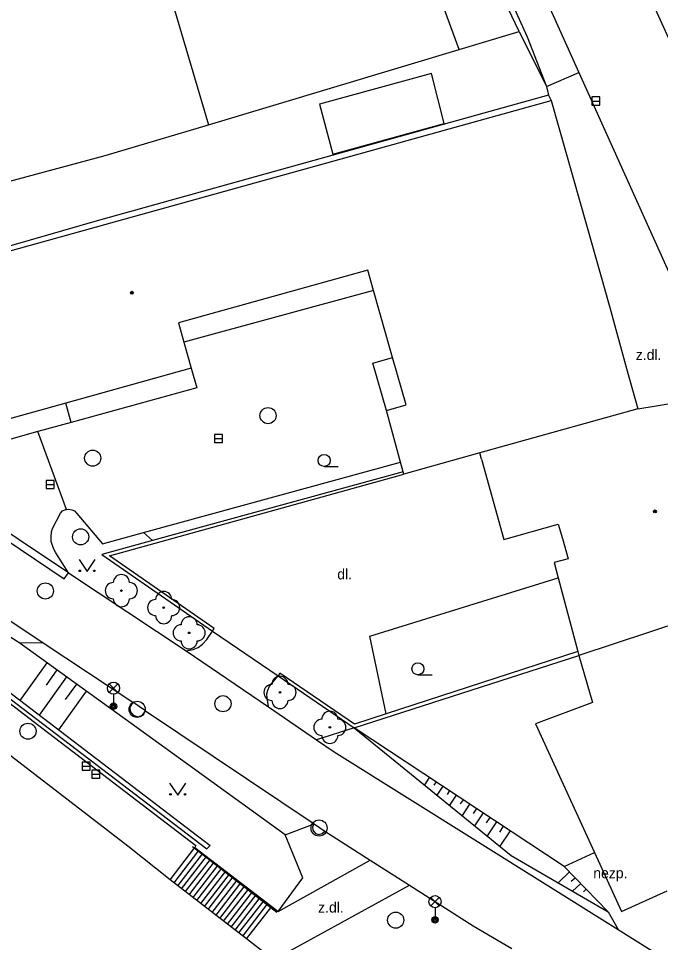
# Model space of a CAD drawing. Extents: x -596229 to -595156, y -1161237 to -1159376.
# Drawn here: x -595396.8 to -595356.9, y -1160394.1 to -1160336.7 of the extents above; entities that cross this region are included whole.
import ezdxf

# ---------------------------------------------------------------- set-up
doc = ezdxf.new("R2010")
doc.units = 0
for name, color, linetype in [('Level 22', 7, 'Continuous'), ('Level 27', 7, 'Continuous'), ('Level 33', 7, 'Continuous'), ('Level 36', 7, 'Continuous'), ('Level 39', 7, 'Continuous'), ('Specificka linie pasportu komunikaci', 7, 'Continuous'), ('TM - budovy zdene_ betonove - VP', 7, 'Continuous'), ('TM - chodniky - VP', 7, 'Continuous'), ('TM - dolni hrana svahu', 7, 'Continuous'), ('TM - horni hrana svahu', 7, 'Continuous'), ('TM - komunikace - VP', 7, 'Continuous'), ('TM - letecke snimky - pomocna linie', 7, 'Continuous'), ('TM - plot drateny_ kovovy - VP', 7, 'Continuous'), ('TM - pomocna konstrukcni linie', 7, 'Continuous'), ('TM - popis povrchu', 7, 'Continuous'), ('TM - rozhrani ploch obecne - VP', 7, 'Continuous'), ('TM - schody - VP', 7, 'Continuous'), ('TM - srafovani', 7, 'Continuous'), ('TM - vjezd na pozemek', 7, 'Continuous'), ('TM - zabradli - VP', 7, 'Continuous'), ('TM - zed operna - VP', 7, 'Continuous')]:
    doc.layers.add(name, color=color, linetype=linetype)

msp = doc.modelspace()

# ---------------------------------------------------------------- linework, layer by layer
at = {"layer": 'Level 22'}
for centre in [(-595390.38, -1160372.27), (-595387.75, -1160373.32), (-595386.17, -1160374.89), (-595380.53, -1160378.59), (-595377.43, -1160380.76)]:
    msp.add_circle(centre, 0.05, dxfattribs=at)
for centre, start, end in [((-595390.38, -1160371.77), 0, 180), ((-595390.88, -1160372.27), 90, 270), ((-595389.88, -1160372.27), 270, 90), ((-595387.75, -1160372.82), 0, 180), ((-595390.38, -1160372.77), 180, 0), ((-595388.25, -1160373.32), 90, 270), ((-595387.25, -1160373.32), 270, 90), ((-595387.75, -1160373.82), 180, 0), ((-595386.17, -1160374.39), 0, 180), ((-595386.67, -1160374.89), 90, 270), ((-595385.67, -1160374.89), 270, 90), ((-595386.17, -1160375.39), 180, 0), ((-595380.53, -1160378.09), 0, 180), ((-595381.03, -1160378.59), 90, 270), ((-595380.03, -1160378.59), 270, 90), ((-595380.53, -1160379.09), 180, 0), ((-595377.43, -1160380.26), 0, 180), ((-595377.93, -1160380.76), 90, 270), ((-595376.93, -1160380.76), 270, 90), ((-595377.43, -1160381.26), 180, 0)]:
    msp.add_arc(centre, 0.5, start, end, dxfattribs=at)
at = {"layer": 'Level 27'}
for p, q in [((-595361.16, -1160341.86), (-595360.66, -1160341.86)), ((-595384.59, -1160362.82), (-595384.09, -1160362.82)), ((-595395.06, -1160365.67), (-595394.56, -1160365.67)), ((-595392.82, -1160383.17), (-595392.32, -1160383.17)), ((-595392.22, -1160383.66), (-595391.72, -1160383.66))]:
    msp.add_line(p, q, dxfattribs=at)
for points in [[(-595361.16, -1160342.11), (-595360.66, -1160342.11), (-595360.66, -1160341.61), (-595361.16, -1160341.61)], [(-595384.59, -1160363.07), (-595384.09, -1160363.07), (-595384.09, -1160362.57), (-595384.59, -1160362.57)], [(-595395.06, -1160365.92), (-595394.56, -1160365.92), (-595394.56, -1160365.42), (-595395.06, -1160365.42)], [(-595392.82, -1160383.42), (-595392.32, -1160383.42), (-595392.32, -1160382.92), (-595392.82, -1160382.92)], [(-595392.22, -1160383.91), (-595391.72, -1160383.91), (-595391.72, -1160383.41), (-595392.22, -1160383.41)]]:
    msp.add_lwpolyline(points, close=True, dxfattribs=at)
for centre in [(-595381.27, -1160361.4), (-595392.16, -1160364.04), (-595392.91, -1160368.93), (-595395.1, -1160372.29), (-595384.07, -1160379.29), (-595389.4, -1160379.64), (-595396.18, -1160381), (-595378.1, -1160387.01), (-595373.34, -1160392.73)]:
    msp.add_circle(centre, 0.5, dxfattribs=at)
at = {"layer": 'Level 33'}
for p, q in [((-595391.135, -1160378.59), (-595390.605, -1160378.06)), ((-595391.135, -1160378.06), (-595390.605, -1160378.59)), ((-595390.87, -1160378.7), (-595390.87, -1160379.45)), ((-595371.165, -1160391.85), (-595370.635, -1160391.32)), ((-595371.165, -1160391.32), (-595370.635, -1160391.85)), ((-595370.9, -1160391.96), (-595370.9, -1160392.71))]:
    msp.add_line(p, q, dxfattribs=at)
for centre, radius in [((-595390.87, -1160378.325), 0.375), ((-595390.87, -1160379.45), 0.2), ((-595390.87, -1160379.45), 0.145), ((-595390.87, -1160379.45), 0.0876), ((-595370.9, -1160391.585), 0.375), ((-595370.9, -1160392.71), 0.2), ((-595370.9, -1160392.71), 0.145), ((-595370.9, -1160392.71), 0.0876)]:
    msp.add_circle(centre, radius, dxfattribs=at)
at = {"layer": 'Level 36'}
for p, q in [((-595377.78, -1160364.555), (-595376.905, -1160364.555)), ((-595371.96, -1160377.495), (-595371.085, -1160377.495))]:
    msp.add_line(p, q, dxfattribs=at)
for points in [[(-595393.01, -1160370.34), (-595392.51, -1160371.09), (-595392.01, -1160370.34)], [(-595387.38, -1160384.22), (-595386.88, -1160384.97), (-595386.38, -1160384.22)]]:
    msp.add_lwpolyline(points, dxfattribs=at)
for centre, radius in [((-595377.78, -1160364.18), 0.375), ((-595392.96, -1160371.04), 0.05), ((-595392.061, -1160371.04), 0.05), ((-595371.96, -1160377.12), 0.375), ((-595387.33, -1160384.92), 0.05), ((-595386.431, -1160384.92), 0.05)]:
    msp.add_circle(centre, radius, dxfattribs=at)
at = {"layer": 'Level 39'}
for centre, radius in [((-595389.73, -1160353.77), 0.09), ((-595389.73, -1160353.77), 0.0398), ((-595357.24, -1160367.35), 0.09), ((-595357.24, -1160367.35), 0.0398)]:
    msp.add_circle(centre, radius, dxfattribs=at)
at = {"layer": 'Specificka linie pasportu komunikaci'}
for points in [[(-595415.85, -1160356.84), (-595403.11, -1160365.37), (-595393.93, -1160371.53), (-595393.67, -1160371.16)], [(-595393.67, -1160371.16), (-595402.88, -1160365.02), (-595415.62, -1160356.48)], [(-595393.49, -1160361.82), (-595393.83, -1160360.62)], [(-595393.78, -1160367.22), (-595395.56, -1160362.39)], [(-595388.44, -1160369.16), (-595389.01, -1160368.66)], [(-595396.75, -1160375.49), (-595395.23, -1160375.5)], [(-595388.89, -1160379.73), (-595389.67, -1160379.2)], [(-595380.2, -1160387.44), (-595378.41, -1160386.76)], [(-595378.41, -1160386.76), (-595377.75, -1160387.21)], [(-595360.14, -1160392.22), (-595359.52, -1160393.31)]]:
    msp.add_lwpolyline(points, dxfattribs=at)
at = {"layer": 'TM - budovy zdene_ betonove - VP'}
for points in [[(-595400.88, -1160352.16), (-595363.69, -1160341.83)], [(-595363.69, -1160341.83), (-595361.46, -1160349.64)], [(-595361.46, -1160349.64), (-595360.05, -1160354.69)], [(-595375.08, -1160352.36), (-595386.83, -1160355.63)], [(-595374.72, -1160353.63), (-595375.08, -1160352.36)], [(-595373.53, -1160357.79), (-595374.72, -1160353.63)], [(-595360.05, -1160354.69), (-595359, -1160358.48)], [(-595386.83, -1160355.63), (-595386.49, -1160356.83)], [(-595386.49, -1160356.83), (-595386.04, -1160358.46)], [(-595372.7, -1160360.73), (-595373.53, -1160357.79)], [(-595386.04, -1160358.46), (-595393.83, -1160360.62)], [(-595359, -1160358.48), (-595358.3, -1160360.98)], [(-595393.83, -1160360.62), (-595398.24, -1160361.84)], [(-595373.92, -1160361.08), (-595372.7, -1160360.73)], [(-595358.3, -1160360.98), (-595368.12, -1160363.72)], [(-595358.3, -1160360.98), (-595355.91, -1160360.58)], [(-595373.04, -1160364.29), (-595373.92, -1160361.08)], [(-595368.12, -1160363.72), (-595372.84, -1160365.03)], [(-595368.02, -1160364.1), (-595368.12, -1160363.72)], [(-595372.88, -1160364.88), (-595373.04, -1160364.29)], [(-595368.02, -1160364.1), (-595366.63, -1160369.1)], [(-595372.84, -1160365.03), (-595372.88, -1160364.88)], [(-595366.63, -1160369.1), (-595363.24, -1160368.14)], [(-595363.24, -1160368.14), (-595362.99, -1160369.02)], [(-595362.99, -1160369.02), (-595362.63, -1160370.3)], [(-595362.63, -1160370.3), (-595363.5, -1160370.52)], [(-595363.5, -1160370.52), (-595363.24, -1160371.48)], [(-595363.24, -1160371.48), (-595362.03, -1160376.04)], [(-595350.96, -1160372.66), (-595351.87, -1160372.96), (-595355.38, -1160374.12), (-595361.96, -1160376.29)], [(-595362.03, -1160376.04), (-595361.96, -1160376.29)], [(-595389.97, -1160388.13), (-595402.54, -1160378.46)], [(-595387.35, -1160390.23), (-595389.97, -1160388.13)], [(-595382.61, -1160393.9), (-595387.35, -1160390.23)], [(-595380.94, -1160395.19), (-595382.61, -1160393.9)]]:
    msp.add_lwpolyline(points, dxfattribs=at)
at = {"layer": 'TM - chodniky - VP'}
for points in [[(-595383.63, -1160297.43), (-595382.44, -1160299.82), (-595370.23, -1160326.69), (-595365.18, -1160337.88), (-595363.98, -1160340.95)], [(-595414.31, -1160365.25), (-595413.57, -1160366.76), (-595402.82, -1160375.05), (-595394.88, -1160381.11), (-595385.76, -1160388.09), (-595385.82, -1160388.22)], [(-595385.82, -1160388.22), (-595381.04, -1160391.88)], [(-595380.64, -1160392.19), (-595374.93, -1160389.01)], [(-595380.94, -1160395.19), (-595372.48, -1160390.57)], [(-595381.04, -1160391.88), (-595380.64, -1160392.19)]]:
    msp.add_lwpolyline(points, dxfattribs=at)
at = {"layer": 'TM - dolni hrana svahu'}
msp.add_lwpolyline([(-595375.92, -1160380.78), (-595366.17, -1160388.71), (-595360.14, -1160392.22)], dxfattribs=at)
at = {"layer": 'TM - horni hrana svahu'}
for points in [[(-595396.75, -1160375.49), (-595396.85, -1160375.42), (-595405.95, -1160369.63), (-595410.74, -1160366.1), (-595414.31, -1160365.25)], [(-595380.2, -1160387.44), (-595389.78, -1160380.51), (-595396.75, -1160375.49)], [(-595380.64, -1160392.19), (-595379.1, -1160390.11), (-595380.2, -1160387.44)], [(-595362.88, -1160389.4), (-595360.14, -1160392.22)]]:
    msp.add_lwpolyline(points, dxfattribs=at)
at = {"layer": 'TM - komunikace - VP'}
for points in [[(-595381.82, -1160296.64), (-595377.33, -1160306.8), (-595371.35, -1160319.27), (-595363.57, -1160336.54), (-595361.97, -1160340.09)], [(-595367.2, -1160314.1), (-595364.76, -1160319.39), (-595357.93, -1160334.56), (-595355.6, -1160339.73)], [(-595361.97, -1160340.09), (-595355.45, -1160354.55), (-595353.13, -1160359.7)], [(-595418.15, -1160360.24), (-595395.23, -1160375.5)], [(-595389.01, -1160368.66), (-595373.04, -1160364.29)], [(-595394.16, -1160367.46), (-595394.04, -1160367.32), (-595393.85, -1160367.23), (-595393.78, -1160367.22)], [(-595393.78, -1160367.22), (-595393.64, -1160367.21), (-595393.46, -1160367.24), (-595393.29, -1160367.32), (-595393.14, -1160367.48)], [(-595394.66, -1160368.4), (-595394.16, -1160367.46)], [(-595393.14, -1160367.48), (-595391.55, -1160369.36)], [(-595394.45, -1160369.92), (-595394.58, -1160369.69), (-595394.66, -1160369.47), (-595394.73, -1160369.21), (-595394.74, -1160368.92), (-595394.72, -1160368.62), (-595394.66, -1160368.4)], [(-595391.55, -1160369.36), (-595389.01, -1160368.66)], [(-595393.67, -1160371.16), (-595394.45, -1160369.92)], [(-595393.67, -1160371.16), (-595386.35, -1160376)], [(-595395.23, -1160375.5), (-595389.67, -1160379.2)], [(-595386.35, -1160376), (-595381.25, -1160379.48)], [(-595389.67, -1160379.2), (-595389.86, -1160379.5), (-595389.84, -1160379.78), (-595389.65, -1160380.01), (-595389.34, -1160380.1), (-595389.07, -1160380), (-595388.89, -1160379.73)], [(-595388.89, -1160379.73), (-595378.41, -1160386.76)], [(-595381.25, -1160379.48), (-595378.25, -1160381.53)], [(-595378.25, -1160381.53), (-595377.17, -1160382.27)], [(-595377.17, -1160382.27), (-595359.52, -1160393.31)], [(-595378.41, -1160386.76), (-595378.5, -1160386.94), (-595378.48, -1160387.15), (-595378.33, -1160387.35), (-595378.11, -1160387.42), (-595377.9, -1160387.36), (-595377.75, -1160387.21)], [(-595377.75, -1160387.21), (-595374.93, -1160389.01)], [(-595374.93, -1160389.01), (-595372.48, -1160390.57)], [(-595372.48, -1160390.57), (-595368.53, -1160393.09), (-595366.12, -1160394.5)], [(-595359.52, -1160393.31), (-595356.68, -1160395.09)]]:
    msp.add_lwpolyline(points, dxfattribs=at)
at = {"layer": 'TM - letecke snimky - pomocna linie'}
for points in [[(-595395.43, -1160307.97), (-595384.96, -1160343.33)], [(-595369.39, -1160338.66), (-595365.67, -1160337.55)], [(-595373.94, -1160379.92), (-595374.94, -1160375.09), (-595363.24, -1160371.48)], [(-595361.96, -1160376.29), (-595361.12, -1160379.22), (-595364.66, -1160380.55), (-595360.99, -1160388.54)], [(-595360.99, -1160388.54), (-595359.31, -1160392.19), (-595356.49, -1160390.92)]]:
    msp.add_lwpolyline(points, dxfattribs=at)
at = {"layer": 'TM - plot drateny_ kovovy - VP'}
for points in [[(-595365.67, -1160337.55), (-595370.77, -1160326.89)], [(-595365.67, -1160337.55), (-595363.98, -1160340.95)], [(-595363.98, -1160340.95), (-595363.85, -1160341.49)], [(-595363.85, -1160341.49), (-595363.69, -1160341.83)], [(-595362.88, -1160389.4), (-595375.92, -1160380.78)]]:
    msp.add_lwpolyline(points, dxfattribs=at)
at = {"layer": 'TM - pomocna konstrukcni linie'}
for points in [[(-595402.34, -1160374.77), (-595402.54, -1160375), (-595385.07, -1160388.31), (-595384.87, -1160388.09)], [(-595375.92, -1160380.78), (-595378.25, -1160381.53)]]:
    msp.add_lwpolyline(points, dxfattribs=at)
at = {"layer": 'TM - rozhrani ploch obecne - VP'}
for points in [[(-595369.39, -1160338.66), (-595376.73, -1160318.69), (-595381.64, -1160304.12)], [(-595384.96, -1160343.33), (-595369.39, -1160338.66)], [(-595371.12, -1160340.15), (-595378.07, -1160342.05), (-595377.25, -1160345.16), (-595370.33, -1160343.25), (-595371.12, -1160340.15)], [(-595363.98, -1160340.95), (-595361.97, -1160340.09)], [(-595363.85, -1160341.49), (-595391.88, -1160349.31)], [(-595413.02, -1160351.06), (-595391.39, -1160345.25), (-595384.96, -1160343.33)], [(-595391.88, -1160349.31), (-595402.38, -1160352.33)], [(-595374.72, -1160353.63), (-595386.49, -1160356.83)], [(-595373.92, -1160361.08), (-595374.76, -1160358.14), (-595373.53, -1160357.79)], [(-595386.04, -1160358.46), (-595385.7, -1160359.67), (-595393.49, -1160361.82)], [(-595393.49, -1160361.82), (-595395.56, -1160362.39)], [(-595395.56, -1160362.39), (-595397.98, -1160363.06)], [(-595384.72, -1160374.78), (-595384.61, -1160374.62), (-595391.12, -1160370.11), (-595372.84, -1160365.03)], [(-595372.88, -1160364.88), (-595388.44, -1160369.16)], [(-595388.44, -1160369.16), (-595391.59, -1160370.03), (-595384.72, -1160374.78)], [(-595386.35, -1160376), (-595385.93, -1160375.92), (-595385.61, -1160375.79), (-595385.34, -1160375.6), (-595385.08, -1160375.3), (-595384.72, -1160374.78)], [(-595375.92, -1160380.78), (-595361.96, -1160376.29)], [(-595362.03, -1160376.04), (-595373.94, -1160379.92)], [(-595381.25, -1160379.48), (-595381.32, -1160378.92), (-595381.34, -1160378.67), (-595381.29, -1160378.45), (-595381.17, -1160378.21), (-595380.75, -1160377.69), (-595380.65, -1160377.55)], [(-595373.94, -1160379.92), (-595375.89, -1160380.56), (-595380.54, -1160377.39), (-595380.65, -1160377.55)], [(-595380.65, -1160377.55), (-595375.92, -1160380.78)], [(-595387.35, -1160390.23), (-595385.82, -1160388.22)], [(-595382.61, -1160393.9), (-595381.04, -1160391.88)]]:
    msp.add_lwpolyline(points, dxfattribs=at)
at = {"layer": 'TM - schody - VP'}
for points in [[(-595387.11, -1160390.41), (-595385.57, -1160388.41)], [(-595386.88, -1160390.6), (-595385.33, -1160388.6)], [(-595386.64, -1160390.78), (-595385.09, -1160388.78)], [(-595386.4, -1160390.96), (-595384.85, -1160388.96)], [(-595386.17, -1160391.15), (-595384.62, -1160389.14)], [(-595385.93, -1160391.33), (-595384.38, -1160389.33)], [(-595385.69, -1160391.51), (-595384.14, -1160389.51)], [(-595385.45, -1160391.7), (-595383.9, -1160389.69)], [(-595385.22, -1160391.88), (-595383.66, -1160389.87)], [(-595384.98, -1160392.07), (-595383.43, -1160390.05)], [(-595384.74, -1160392.25), (-595383.19, -1160390.24)], [(-595384.5, -1160392.43), (-595382.95, -1160390.42)], [(-595384.27, -1160392.62), (-595382.71, -1160390.6)], [(-595384.03, -1160392.8), (-595382.47, -1160390.79)], [(-595383.79, -1160392.98), (-595382.23, -1160390.97)], [(-595383.55, -1160393.17), (-595382, -1160391.15)], [(-595383.32, -1160393.35), (-595381.76, -1160391.33)], [(-595383.08, -1160393.53), (-595381.52, -1160391.52)], [(-595382.84, -1160393.72), (-595381.28, -1160391.7)]]:
    msp.add_lwpolyline(points, dxfattribs=at)
at = {"layer": 'TM - srafovani'}
for points in [[(-595395, -1160376.75), (-595396.68, -1160379.09)], [(-595393.78, -1160377.63), (-595395.48, -1160380)], [(-595394.39, -1160377.19), (-595395.06, -1160378.14)], [(-595393.17, -1160378.07), (-595393.86, -1160379.03)], [(-595392.56, -1160378.51), (-595394.29, -1160380.91)], [(-595371.25, -1160383.86), (-595371.56, -1160384.33)], [(-595370.83, -1160384.14), (-595370.97, -1160384.34)], [(-595370.42, -1160384.42), (-595370.78, -1160384.96)], [(-595370, -1160384.69), (-595370.15, -1160384.93)], [(-595369.58, -1160384.97), (-595370, -1160385.6)], [(-595369.16, -1160385.25), (-595369.34, -1160385.51)], [(-595368.75, -1160385.52), (-595369.22, -1160386.23)], [(-595368.33, -1160385.8), (-595368.53, -1160386.1)], [(-595367.91, -1160386.07), (-595368.44, -1160386.87)], [(-595367.5, -1160386.35), (-595367.72, -1160386.68)], [(-595367.08, -1160386.62), (-595367.66, -1160387.5)], [(-595366.66, -1160386.9), (-595366.9, -1160387.26)], [(-595366.24, -1160387.18), (-595366.88, -1160388.13)], [(-595362.55, -1160389.74), (-595363.25, -1160390.41)], [(-595362.44, -1160390.32), (-595362.2, -1160390.1)], [(-595362.35, -1160390.94), (-595361.85, -1160390.46)], [(-595361.67, -1160390.98), (-595361.51, -1160390.81)]]:
    msp.add_lwpolyline(points, dxfattribs=at)
at = {"layer": 'TM - vjezd na pozemek'}
for points in [[(-595384.72, -1160374.78), (-595380.65, -1160377.55)], [(-595362.88, -1160389.4), (-595360.99, -1160388.54)]]:
    msp.add_lwpolyline(points, dxfattribs=at)
at = {"layer": 'TM - zabradli - VP'}
msp.add_lwpolyline([(-595385.97, -1160388.15), (-595380.72, -1160392.24)], dxfattribs=at)
at = {"layer": 'TM - zed operna - VP'}
msp.add_lwpolyline([(-595402.34, -1160374.77), (-595384.87, -1160388.09)], dxfattribs=at)

# ---------------------------------------------------------------- texts
at = {"layer": 'TM - popis povrchu'}
for s, p in [('z.dl.', (-595358.43, -1160357.94)), ('dl.', (-595376.97, -1160371.57)), ('nezp.', (-595361.07, -1160390.13)), ('z.dl.', (-595378.16, -1160392.26))]:
    msp.add_text(s, height=0.65, dxfattribs=at).set_placement(p)

doc.saveas('drawing.dxf')
